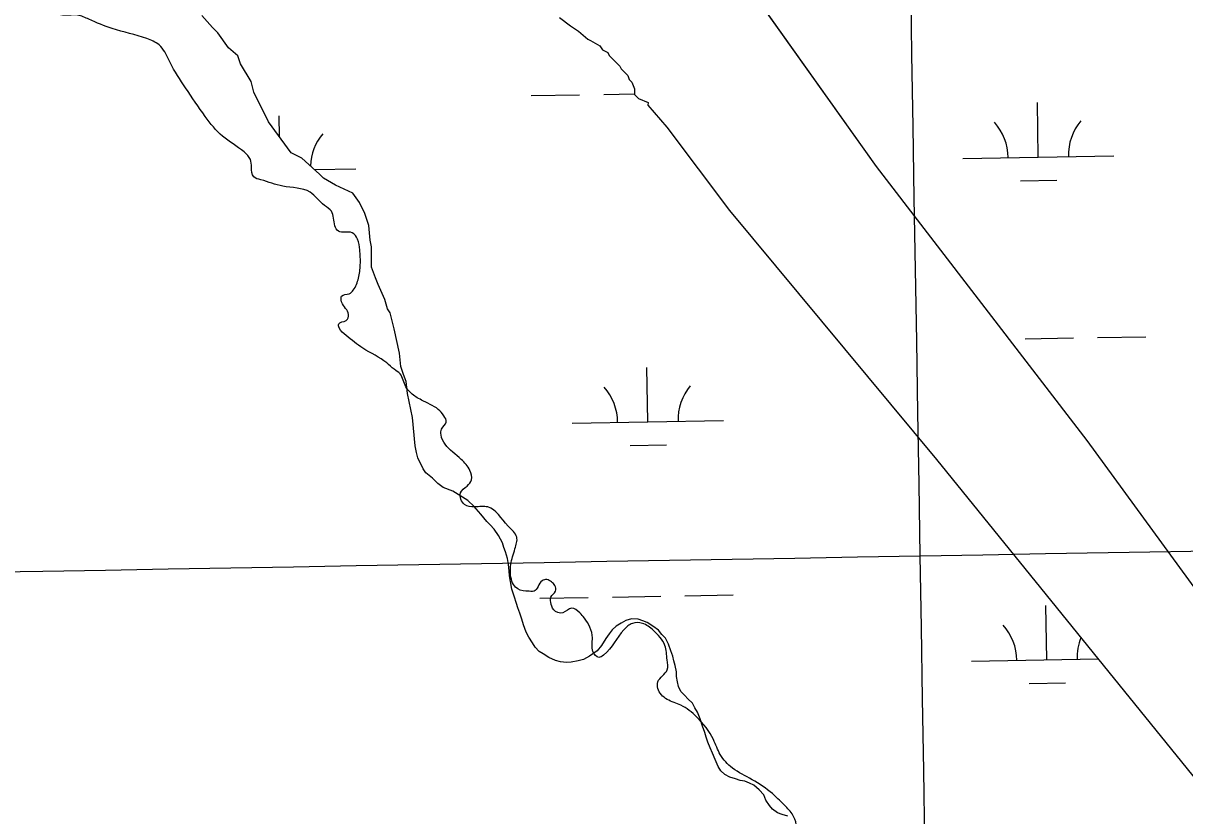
# Model space of a CAD drawing. Extents: x 3887375 to 3925618, y 296674 to 322633.
# Drawn here: x 3917397 to 3918166, y 314508 to 315032 of the extents above; entities that cross this region are included whole.
import ezdxf

# ---------------------------------------------------------------- set-up
doc = ezdxf.new("R2010")
doc.units = 0
for name, color, linetype in [('V-GRID-MAJR', 7, 'Continuous'), ('V-RIVR-EDGE', 7, 'Continuous'), ('V-TOPO-SHOR', 7, 'Continuous'), ('V-WETL-SWMP', 7, 'Continuous')]:
    doc.layers.add(name, color=color, linetype=linetype)

msp = doc.modelspace()

# ---------------------------------------------------------------- linework, layer by layer
at = {"layer": 'V-GRID-MAJR'}
for points in [[(3918201.9, 302561.72), (3918096.16, 308619.69), (3917990.38, 314679.59), (3917884.6, 320739.48), (3917884.56, 320741.41)], [(3891444.7, 314225.88), (3896753.86, 314315.07), (3902063.01, 314405.04), (3907372.14, 314495.79), (3912681.27, 314587.3), (3917990.38, 314679.59), (3923299.47, 314772.65)]]:
    msp.add_spline(points, degree=3, dxfattribs=at)
at = {"layer": 'V-RIVR-EDGE'}
msp.add_spline([(3917961.92, 314339.36), (3917958.49, 314349.73), (3917954.67, 314357.03), (3917947.4, 314362.81), (3917941.3, 314380.09), (3917938.63, 314387.39), (3917938.64, 314392.38), (3917940.18, 314395.45), (3917944.03, 314396.98), (3917949.41, 314399.26), (3917953.64, 314404.24), (3917953.65, 314409.62), (3917949.83, 314413.85), (3917935.25, 314415.8), (3917931.8, 314418.88), (3917931.81, 314423.49), (3917932.59, 314426.94), (3917934.51, 314428.47), (3917944.87, 314428.45), (3917946.42, 314432.66), (3917951.43, 314440.33), (3917953.75, 314448.38), (3917953.77, 314455.67), (3917953.4, 314462.2), (3917948.42, 314468.35), (3917941.15, 314474.51), (3917917.38, 314487.24), (3917911.63, 314490.32), (3917908.57, 314493.02), (3917907.81, 314497.24), (3917908.21, 314501.84), (3917905.54, 314508.76), (3917899.8, 314515.3), (3917892.52, 314522.22), (3917879.11, 314531.47), (3917866.08, 314539.18), (3917858.04, 314548.03), (3917853.46, 314558.02), (3917842.37, 314573.01), (3917832.02, 314580.71), (3917822.82, 314584.57), (3917816.7, 314591.88), (3917816.71, 314596.1), (3917822.87, 314604.15), (3917822.89, 314610.67), (3917821.38, 314620.27), (3917813.72, 314630.27), (3917806.44, 314634.89), (3917799.92, 314634.91), (3917794.15, 314630.7), (3917780.68, 314613.85), (3917777.6, 314612.32), (3917773.77, 314616.17), (3917773.41, 314625.38), (3917768.07, 314638.44), (3917765.01, 314641.9), (3917759.64, 314644.99), (3917753.88, 314641.93), (3917747.74, 314643.87), (3917745.84, 314648.86), (3917745.84, 314652.32), (3917748.92, 314656.15), (3917748.55, 314659.98), (3917746.25, 314662.29), (3917743.19, 314663.84), (3917740.11, 314663.08), (3917734.72, 314656.18), (3917730.5, 314656.19), (3917729.35, 314656.19), (3917722.45, 314658.9), (3917720.15, 314662.74), (3917719.41, 314673.87), (3917722.13, 314684.23), (3917723.3, 314691.9), (3917717.56, 314699.21), (3917704.16, 314711.91), (3917695.33, 314711.93), (3917688.81, 314713.48), (3917686.14, 314721.16), (3917690.37, 314725.76), (3917693.45, 314729.97), (3917692.32, 314736.12), (3917686.58, 314743.42), (3917675.86, 314753.43), (3917673.19, 314759.58), (3917673.58, 314763.42), (3917676.66, 314768.01), (3917675.14, 314772.24), (3917671.31, 314776.47), (3917660.19, 314782.64), (3917653.3, 314787.26), (3917649.85, 314791.49), (3917646.03, 314799.95), (3917642.2, 314803.03), (3917637.23, 314807.26), (3917621.51, 314816.89), (3917610.4, 314825.36), (3917605.81, 314830.37), (3917605.43, 314833.05), (3917610.43, 314835.34), (3917611.97, 314839.18), (3917607.39, 314847.63), (3917607.4, 314851.47), (3917612.39, 314852.99), (3917615.08, 314855.29), (3917618.56, 314863.34), (3917619.73, 314872.17), (3917619.37, 314882.15), (3917617.85, 314889.06), (3917614.41, 314893.29), (3917605.2, 314894.46), (3917602.91, 314897.92), (3917600.63, 314907.52), (3917596.03, 314911.37), (3917586.46, 314920.22), (3917568.43, 314924.11), (3917553.85, 314928.37), (3917549.25, 314930.3), (3917547.73, 314936.82), (3917546.98, 314941.82), (3917542.77, 314946.82), (3917528.59, 314957.21), (3917517.11, 314970.29), (3917504.11, 314989.13), (3917493.79, 315006.04), (3917490.35, 315012.96), (3917486.52, 315017.58), (3917478.47, 315021.82), (3917455.46, 315028.4), (3917440.13, 315034.58), (3917432.46, 315037.28), (3917424.01, 315037.3), (3917413.27, 315040.4), (3917407.14, 315045.02), (3917399.49, 315053.1), (3917394.89, 315058.1), (3917389.92, 315063.1), (3917383.78, 315066.57), (3917374.21, 315073.51), (3917363.49, 315085.05), (3917356.22, 315093.89), (3917350.49, 315106.19), (3917350.51, 315114.63), (3917344.39, 315123.48), (3917333.3, 315139.24), (3917324.87, 315144.63), (3917317.21, 315151.94), (3917311.48, 315160.79), (3917296.55, 315176.56), (3917291.96, 315183.86), (3917288.51, 315187.33), (3917277.02, 315195.03), (3917272.81, 315199.65), (3917269.76, 315207.71), (3917267.46, 315210.79), (3917265.55, 315213.48), (3917263.64, 315218.48), (3917263.29, 315229.22)], degree=3, dxfattribs=at)
at = {"layer": 'V-TOPO-SHOR'}
for p, q in [((3917751.7, 315035.7), (3917758.79, 315030.35)), ((3917758.79, 315030.35), (3917764.11, 315026.78)), ((3917764.11, 315026.78), (3917770.32, 315021.43)), ((3917770.32, 315021.43), (3917772.09, 315020.54)), ((3917772.09, 315020.54), (3917778.3, 315016.96)), ((3917778.3, 315016.96), (3917780.07, 315014.29)), ((3917780.07, 315014.29), (3917783.62, 315012.5)), ((3917783.62, 315012.5), (3917784.51, 315010.72)), ((3917784.51, 315010.72), (3917791.59, 315003.59)), ((3917791.59, 315003.59), (3917792.48, 315001.81)), ((3917792.48, 315001.81), (3917796.91, 314997.36)), ((3917796.91, 314997.36), (3917797.79, 314994.69)), ((3917797.79, 314994.69), (3917799.56, 314992.91)), ((3917799.56, 314992.91), (3917801.33, 314988.46)), ((3917801.33, 314988.46), (3917801.31, 314984.9)), ((3917801.31, 314984.9), (3917803.97, 314982.23)), ((3917803.97, 314982.23), (3917810.19, 314979.55)), ((3917810.19, 314979.55), (3917810.18, 314977.77))]:
    msp.add_line(p, q, dxfattribs=at)
for points in [[(3918237.15, 314569.16), (3918100.79, 314755.97), (3917961.39, 314937.23), (3917859.62, 315080.41)], [(3917810.18, 314977.77), (3917822.69, 314963.2), (3917864.1, 314908.09), (3918001.07, 314743.42), (3918184.13, 314517.59), (3918235.58, 314453.07), (3918254.92, 314420.16), (3918264.92, 314398.67), (3918270.22, 314377.2), (3918274.16, 314348.36), (3918274.1, 314328.91), (3918258.43, 314243.13), (3918200.91, 314063.6), (3918196.02, 314054.4), (3918190.98, 314048.38), (3918185.27, 314044.87), (3918175.2, 314041.55), (3918163.29, 314038.9), (3918150.55, 314038.94), (3918119.05, 314043.39), (3918037.81, 314064.41), (3917909.95, 314102.81)], [(3917810.18, 314977.77), (3917812.4, 314975.19)]]:
    msp.add_lwpolyline(points, dxfattribs=at)
at = {"layer": 'V-WETL-SWMP'}
for p, q in [((3917732.94, 314984.1), (3917764.93, 314984.65)), ((3917780.93, 314984.92), (3917801.32, 314985.27)), ((3918068.53, 314943.42), (3918067.91, 314979.42)), ((3917566.32, 314956.83), (3917566.08, 314970.8)), ((3918018.53, 314942.56), (3918118.52, 314944.28)), ((3917589.26, 314935.2), (3917616.69, 314935.67)), ((3918056.79, 314927.79), (3918080.79, 314928.2)), ((3918059.75, 314823.18), (3918091.74, 314823.73)), ((3918107.74, 314824.01), (3918139.73, 314824.56)), ((3917810.06, 314768.15), (3917809.44, 314804.14)), ((3917760.07, 314767.29), (3917860.05, 314769.01)), ((3917798.33, 314752.51), (3917822.32, 314752.92)), ((3917786.64, 314652.3), (3917818.63, 314652.85)), ((3917834.63, 314653.12), (3917866.63, 314653.67)), ((3917738.64, 314651.47), (3917770.64, 314652.02)), ((3918074.24, 314610.8), (3918073.62, 314646.79)), ((3918024.24, 314609.94), (3918108.11, 314611.38)), ((3918062.5, 314595.16), (3918086.5, 314595.57))]:
    msp.add_line(p, q, dxfattribs=at)
for points in [[(3918237.15, 314569.16), (3918100.79, 314755.97), (3917961.39, 314937.23), (3917850.06, 315093.86)], [(3917727.66, 314634.03), (3917726.63, 314637.76), (3917725.37, 314641.56), (3917724.1, 314645.12), (3917723.07, 314648.14), (3917721.57, 314652.98), (3917720.14, 314657.52), (3917719.22, 314662.55), (3917718.53, 314666.35), (3917718.34, 314669.6), (3917717.88, 314673.83), (3917717.19, 314677.79), (3917715.79, 314682.13), (3917714.8, 314685.12), (3917713.76, 314688.1), (3917711.26, 314693.08), (3917708.25, 314697.22), (3917705.71, 314700.11), (3917703.47, 314702.4), (3917699.46, 314707.25), (3917694.94, 314712.33), (3917691.23, 314715.9), (3917691.01, 314716.16), (3917681, 314722.29), (3917674.7, 314724.75), (3917671.15, 314727.43), (3917667.6, 314730.99), (3917663.17, 314734.56), (3917661.4, 314737.23), (3917657.87, 314744.35), (3917656.99, 314747.91), (3917656.12, 314752.35), (3917654.39, 314771.02), (3917650.88, 314787.03), (3917650.02, 314795.03), (3917648.25, 314799.48), (3917646.49, 314804.81), (3917645.63, 314813.7), (3917642.12, 314829.71), (3917639.49, 314840.38), (3917637.72, 314843.05), (3917635.96, 314849.28), (3917631.54, 314859.06), (3917629.78, 314863.51), (3917627.14, 314870.63), (3917627.17, 314883.96), (3917626.3, 314888.4), (3917625.44, 314898.18), (3917622.79, 314906.19), (3917619.26, 314913.31), (3917614.84, 314919.54), (3917603.3, 314924.91), (3917595.31, 314929.37), (3917592.66, 314932.04), (3917581.14, 314942.74), (3917574.04, 314946.32), (3917558.99, 314966.8), (3917549.27, 314986.38), (3917547.52, 314993.49), (3917540.44, 315005.07), (3917538.68, 315010.4), (3917532.47, 315015.75), (3917525.39, 315025.55), (3917521.85, 315029.11), (3917514.76, 315037.13)], [(3917751.7, 315035.7), (3917758.79, 315030.35), (3917764.11, 315026.78), (3917770.32, 315021.43), (3917772.09, 315020.54), (3917778.3, 315016.96), (3917780.07, 315014.29), (3917783.62, 315012.5), (3917784.51, 315010.72), (3917791.59, 315003.59), (3917792.48, 315001.81), (3917796.91, 314997.36), (3917797.79, 314994.69), (3917799.56, 314992.91), (3917801.33, 314988.46), (3917801.31, 314984.9), (3917803.97, 314982.23), (3917810.19, 314979.55)], [(3917810.19, 314979.55), (3917810.18, 314977.77), (3917822.68, 314963.2), (3917864.1, 314908.09), (3918001.07, 314743.42), (3918184.13, 314517.59)], [(3917902.69, 314507.37), (3917898.94, 314508.32), (3917895.89, 314509.5), (3917892.62, 314511.86), (3917890.51, 314514.44), (3917888.18, 314517.97), (3917886.78, 314521.49), (3917883.74, 314524.78), (3917880.23, 314527.84), (3917877.42, 314529.26), (3917874.38, 314530.44), (3917871.1, 314530.91), (3917868.05, 314532.1), (3917864.3, 314533.04), (3917861.02, 314534.93), (3917858.45, 314537.28), (3917856.58, 314540.1), (3917854.72, 314544.8), (3917852.86, 314549.03), (3917851.23, 314552.55), (3917849.83, 314556.21), (3917848.67, 314559.7), (3917847.74, 314562.62), (3917846.34, 314566.78), (3917844.78, 314571.75), (3917842.92, 314576.12), (3917841.29, 314579.11), (3917839.69, 314582), (3917836.65, 314585), (3917834.54, 314587.23), (3917831.94, 314589.86), (3917830.31, 314593.22), (3917829.61, 314596.28), (3917829.15, 314599.77), (3917828.96, 314602.92), (3917828.27, 314607.08), (3917827.34, 314610.14), (3917826.65, 314613.09), (3917825.25, 314616.82), (3917823.86, 314621.02), (3917821.76, 314625.05), (3917819.42, 314627.51), (3917817.08, 314630.38), (3917813.47, 314632.97), (3917809.66, 314635.4), (3917806.74, 314636.52), (3917803.63, 314637.57), (3917799.17, 314637.92), (3917795.42, 314636.76), (3917792.36, 314635.13), (3917789.07, 314633.03), (3917786.49, 314630.69), (3917784.37, 314627.88), (3917782.25, 314624.84), (3917779.42, 314620.16), (3917776.6, 314616.65), (3917771.43, 314613.15), (3917767.43, 314611.05), (3917763.91, 314610.12), (3917759.22, 314609.19), (3917756.17, 314608.97), (3917752.19, 314609.45), (3917748.91, 314610.4), (3917744.46, 314612.29), (3917740.71, 314614.64), (3917738.14, 314616.29), (3917735.56, 314619.15), (3917733.63, 314622.1), (3917731.26, 314625.84), (3917729.59, 314629.1), (3917727.66, 314634.03)]]:
    msp.add_lwpolyline(points, dxfattribs=at)
for centre, start, end in [((3918013.28, 314942.95), 0.21154, 41.7552), ((3918123.75, 314944.84), 140.21154, 181.75519), ((3917621.92, 314936.23), 140.21154, 177.81129), ((3917754.82, 314767.67), 0.21154, 41.7552), ((3917865.29, 314769.57), 140.21154, 181.75519), ((3918018.99, 314610.32), 0.21154, 41.7552), ((3918129.46, 314612.22), 158.08906, 181.75519)]:
    msp.add_arc(centre, 35.25, start, end, dxfattribs=at)

doc.saveas('drawing.dxf')
